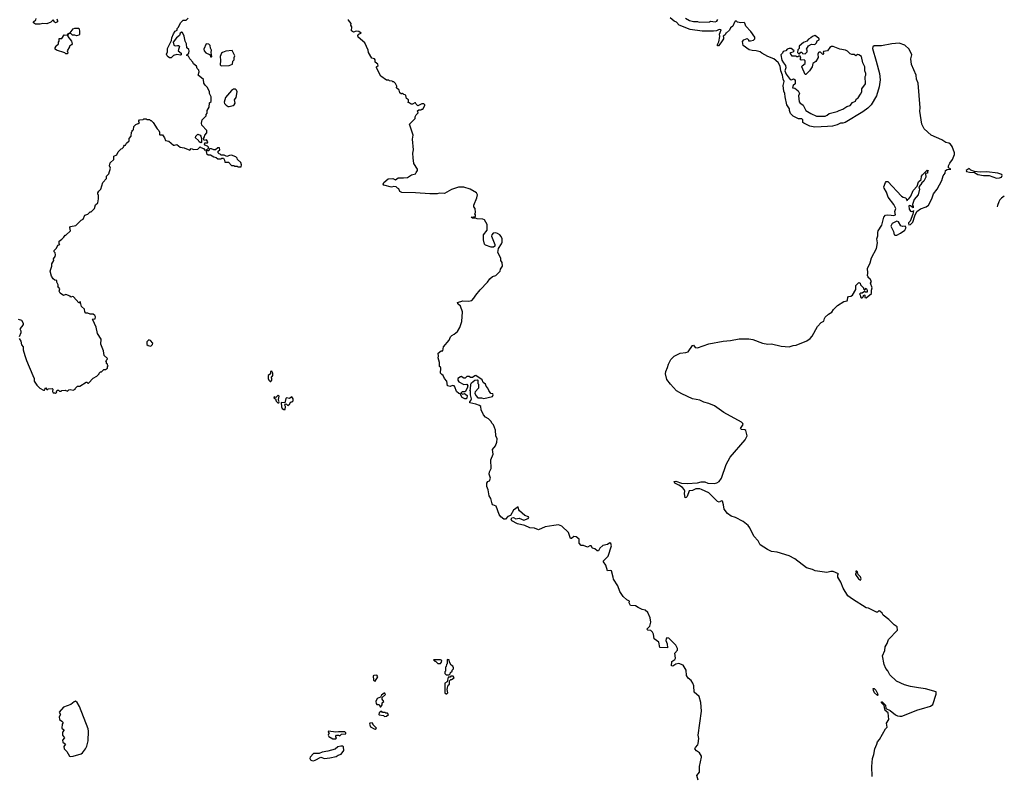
# Model space of a CAD drawing. Extents: x 2029826 to 2248070, y 228728 to 402406.
# Tile 352 of 368: x 2194749 to 2207004, y 317255 to 326674. Entities that reach past the tile are written whole.
import ezdxf

# ---------------------------------------------------------------- set-up
doc = ezdxf.new("R2010")
doc.units = 0

msp = doc.modelspace()

# ---------------------------------------------------------------- linework, layer by layer
at = {"layer": '0CON10XD'}
for points in [[(2195210, 326685), (2195219, 326659), (2195218, 326645), (2195195, 326633), (2195180, 326645), (2195165, 326670), (2195137, 326643), (2195085, 326623), (2195035, 326628), (2195005, 326618), (2194945, 326620), (2194920, 326635), (2194920, 326645), (2194948, 326672), (2194952, 326688)], [(2196713, 326353), (2196725, 326353), (2196738, 326345), (2196720, 326285), (2196758, 326255), (2196757, 326235), (2196749, 326231), (2196705, 326240), (2196663, 326227), (2196635, 326200), (2196615, 326200), (2196595, 326210), (2196583, 326223), (2196578, 326245), (2196587, 326275), (2196588, 326315), (2196640, 326415), (2196643, 326447), (2196663, 326497), (2196685, 326530), (2196710, 326545), (2196710, 326565), (2196725, 326580), (2196750, 326635), (2196782, 326668), (2196822, 326668), (2196847, 326693)], [(2198972, 326492), (2198985, 326502), (2199000, 326505), (2198970, 326525), (2198935, 326530), (2198905, 326520), (2198880, 326535), (2198882, 326585), (2198870, 326605), (2198876, 326626), (2198843, 326667), (2198843, 326677)], [(2205875, 324300), (2205866, 324254), (2205832, 324165), (2205812, 324145), (2205810, 324135), (2205815, 324120), (2205835, 324123), (2205865, 324152), (2205889, 324231), (2205916, 324284), (2205959, 324321), (2206032, 324345), (2206060, 324365), (2206103, 324445), (2206122, 324505), (2206167, 324565), (2206225, 324670), (2206242, 324728), (2206266, 324765), (2206272, 324795), (2206292, 324808), (2206338, 324812), (2206311, 324831), (2206310, 324855), (2206324, 324886), (2206359, 324935), (2206384, 324995), (2206383, 325015), (2206356, 325095), (2206333, 325125), (2206315, 325138), (2206275, 325146), (2206225, 325180), (2206094, 325235), (2206007, 325317), (2205976, 325375), (2205953, 325535), (2205956, 325575), (2205932, 325885), (2205913, 325933), (2205906, 325985), (2205848, 326115), (2205841, 326185), (2205853, 326235), (2205820, 326305), (2205767, 326355), (2205695, 326382), (2205605, 326373), (2205475, 326348), (2205383, 326347), (2205367, 326335), (2205364, 326315), (2205409, 326159), (2205450, 326005), (2205458, 325925), (2205446, 325836), (2205413, 325727), (2205346, 325615), (2205305, 325572), (2205244, 325525), (2205024, 325395), (2204995, 325385), (2204965, 325384), (2204925, 325365), (2204865, 325350), (2204805, 325343), (2204646, 325334), (2204585, 325347), (2204508, 325385), (2204498, 325395), (2204496, 325425), (2204485, 325439), (2204441, 325441), (2204375, 325472), (2204344, 325505), (2204331, 325545), (2204330, 325565), (2204299, 325615), (2204276, 325715), (2204273, 325755), (2204259, 325785), (2204251, 325855), (2204266, 325905), (2204253, 325933), (2204244, 325985), (2204224, 326035), (2204216, 326095), (2204189, 326139), (2204137, 326187), (2204060, 326215), (2203985, 326255), (2203964, 326274), (2203915, 326286), (2203865, 326289), (2203830, 326300), (2203755, 326353), (2203746, 326404), (2203760, 326425), (2203805, 326438), (2203820, 326425), (2203822, 326412), (2203845, 326410), (2203882, 326418), (2203900, 326435), (2203900, 326455), (2203851, 326525), (2203786, 326595), (2203775, 326632), (2203765, 326640), (2203726, 326636), (2203683, 326643), (2203665, 326658), (2203655, 326652), (2203645, 326642), (2203627, 326593), (2203596, 326574), (2203585, 326542), (2203548, 326512), (2203538, 326505), (2203528, 326485), (2203503, 326467), (2203510, 326455), (2203508, 326435), (2203475, 326386), (2203445, 326350), (2203435, 326350), (2203434, 326365), (2203450, 326400), (2203464, 326464), (2203459, 326495), (2203478, 326548), (2203455, 326552), (2203420, 326535), (2203385, 326531), (2203245, 326529), (2203095, 326552), (2202958, 326605), (2202925, 326641), (2202895, 326656), (2202844, 326695)], [(2203034, 326694), (2203084, 326664), (2203135, 326652), (2203185, 326651), (2203205, 326644), (2203335, 326648), (2203346, 326654), (2203405, 326649), (2203427, 326655), (2203437, 326675)], [(2194744, 322705), (2194762, 322672), (2194773, 322625), (2194792, 322602), (2194791, 322565), (2194813, 322495), (2194835, 322430), (2194913, 322245), (2194928, 322205), (2194930, 322175), (2194962, 322122), (2194998, 322085), (2195045, 322060), (2195058, 322062), (2195060, 322075), (2195075, 322090), (2195085, 322070), (2195098, 322072), (2195105, 322080), (2195152, 322082), (2195160, 322075), (2195157, 322047), (2195165, 322030), (2195188, 322028), (2195195, 322020), (2195210, 322035), (2195203, 322047), (2195218, 322062), (2195232, 322062), (2195245, 322050), (2195265, 322050), (2195273, 322057), (2195315, 322062), (2195345, 322050), (2195360, 322065), (2195378, 322072), (2195415, 322063), (2195440, 322075), (2195442, 322088), (2195468, 322112), (2195497, 322113), (2195575, 322160), (2195585, 322160), (2195595, 322150), (2195605, 322150), (2195665, 322210), (2195710, 322235), (2195740, 322265), (2195740, 322275), (2195755, 322290), (2195765, 322290), (2195795, 322320), (2195815, 322320), (2195840, 322335), (2195840, 322355), (2195850, 322365), (2195842, 322372), (2195840, 322385), (2195830, 322395), (2195830, 322415), (2195820, 322425), (2195838, 322442), (2195840, 322455), (2195800, 322495), (2195792, 322552), (2195758, 322635), (2195762, 322695), (2195716, 322766), (2195702, 322845), (2195658, 322938), (2195650, 322945), (2195689, 322951), (2195694, 322975), (2195685, 322993), (2195665, 323006), (2195627, 323007), (2195595, 323020), (2195572, 323022), (2195560, 323035), (2195555, 323070), (2195520, 323105), (2195510, 323135), (2195500, 323145), (2195507, 323153), (2195505, 323160), (2195492, 323158), (2195485, 323150), (2195420, 323225), (2195405, 323228), (2195385, 323220), (2195375, 323230), (2195325, 323252), (2195295, 323240), (2195251, 323271), (2195242, 323295), (2195250, 323325), (2195235, 323340), (2195220, 323345), (2195228, 323352), (2195228, 323375), (2195210, 323405), (2195210, 323425), (2195185, 323432), (2195166, 323446), (2195145, 323480), (2195128, 323545), (2195148, 323605), (2195150, 323635), (2195173, 323675), (2195170, 323695), (2195191, 323725), (2195196, 323745), (2195191, 323771), (2195178, 323785), (2195178, 323802), (2195205, 323830), (2195222, 323868), (2195248, 323875), (2195240, 323885), (2195240, 323915), (2195275, 323942), (2195300, 323965), (2195315, 323990), (2195325, 323990), (2195380, 324045), (2195372, 324085), (2195382, 324098), (2195449, 324111), (2195515, 324178), (2195539, 324191), (2195561, 324239), (2195595, 324252), (2195625, 324280), (2195638, 324282), (2195680, 324325), (2195693, 324367), (2195720, 324395), (2195730, 324445), (2195730, 324485), (2195720, 324505), (2195723, 324517), (2195735, 324540), (2195760, 324565), (2195783, 324647), (2195830, 324695), (2195830, 324725), (2195858, 324755), (2195878, 324825), (2195868, 324855), (2195875, 324890), (2195920, 324935), (2195922, 324975), (2195958, 324992), (2195975, 325030), (2196010, 325065), (2196025, 325070), (2196040, 325085), (2196045, 325100), (2196055, 325110), (2196065, 325110), (2196080, 325135), (2196112, 325165), (2196112, 325195), (2196137, 325225), (2196140, 325275), (2196148, 325282), (2196150, 325295), (2196167, 325303), (2196170, 325345), (2196195, 325370), (2196225, 325380), (2196240, 325395), (2196232, 325402), (2196230, 325415), (2196242, 325428), (2196285, 325430), (2196295, 325440), (2196325, 325440), (2196335, 325430), (2196365, 325430), (2196375, 325420), (2196385, 325420), (2196410, 325395), (2196460, 325315), (2196480, 325295), (2196490, 325275), (2196490, 325245), (2196495, 325240), (2196525, 325240), (2196550, 325205), (2196565, 325170), (2196605, 325160), (2196665, 325112), (2196675, 325110), (2196705, 325120), (2196748, 325088), (2196795, 325078), (2196865, 325050), (2196885, 325070), (2196915, 325058), (2196967, 325063), (2196995, 325090), (2197002, 325082), (2197035, 325070), (2197055, 325050), (2197068, 325052), (2197098, 325072), (2197100, 325085), (2197085, 325100), (2197055, 325110), (2197048, 325125), (2197055, 325140), (2197085, 325142), (2197092, 325155), (2197075, 325178), (2197045, 325170), (2197038, 325195), (2197050, 325215), (2197053, 325237), (2197080, 325265), (2197080, 325295), (2197015, 325360), (2197010, 325385), (2197020, 325425), (2197070, 325475), (2197070, 325495), (2197082, 325508), (2197082, 325545), (2197107, 325583), (2197113, 325637), (2197130, 325655), (2197130, 325715), (2197113, 325753), (2197112, 325775), (2197085, 325830), (2197057, 325857), (2197042, 325885), (2197035, 325930), (2196970, 325985), (2196982, 326025), (2196977, 326045), (2196957, 326067), (2196950, 326095), (2196914, 326124), (2196904, 326145), (2196868, 326185), (2196848, 326218), (2196828, 326228), (2196828, 326235), (2196852, 326258), (2196858, 326285), (2196852, 326302), (2196830, 326325), (2196824, 326374), (2196810, 326405), (2196797, 326467), (2196776, 326516), (2196765, 326520), (2196748, 326505), (2196737, 326475), (2196701, 326449), (2196658, 326392), (2196667, 326357), (2196685, 326350), (2196713, 326353)], [(2195345, 326250), (2195325, 326250), (2195312, 326262), (2195205, 326293), (2195192, 326305), (2195190, 326325), (2195200, 326335), (2195200, 326345), (2195230, 326375), (2195230, 326395), (2195240, 326405), (2195242, 326438), (2195275, 326440), (2195303, 326487), (2195338, 326482), (2195352, 326498), (2195360, 326500), (2195362, 326508), (2195378, 326512), (2195415, 326560), (2195435, 326570), (2195485, 326570), (2195493, 326535), (2195492, 326495), (2195487, 326483), (2195455, 326472), (2195435, 326480), (2195405, 326480), (2195385, 326500), (2195360, 326500), (2195358, 326492), (2195350, 326490), (2195350, 326465), (2195392, 326405), (2195402, 326375), (2195395, 326360), (2195370, 326345), (2195370, 326335), (2195340, 326285), (2195342, 326272), (2195350, 326265), (2195345, 326250)], [(2203193, 317205), (2203176, 317265), (2203210, 317305), (2203210, 317375), (2203237, 317493), (2203235, 317507), (2203209, 317549), (2203172, 317572), (2203154, 317595), (2203159, 317615), (2203188, 317645), (2203194, 317665), (2203200, 317725), (2203194, 317765), (2203234, 318065), (2203228, 318175), (2203207, 318247), (2203144, 318304), (2203138, 318382), (2203129, 318415), (2203107, 318447), (2203067, 318477), (2203048, 318508), (2203044, 318575), (2203005, 318638), (2202952, 318658), (2202915, 318650), (2202877, 318627), (2202862, 318632), (2202866, 318684), (2202902, 318708), (2202910, 318725), (2202904, 318786), (2202937, 318825), (2202936, 318845), (2202915, 318887), (2202830, 318975), (2202805, 318980), (2202795, 318965), (2202793, 318945), (2202808, 318905), (2202812, 318855), (2202715, 318857), (2202704, 318925), (2202644, 318965), (2202639, 319025), (2202625, 319051), (2202605, 319069), (2202566, 319076), (2202554, 319085), (2202591, 319125), (2202606, 319175), (2202596, 319226), (2202565, 319293), (2202535, 319323), (2202495, 319333), (2202445, 319356), (2202415, 319378), (2202353, 319383), (2202333, 319415), (2202340, 319435), (2202305, 319453), (2202262, 319492), (2202219, 319555), (2202192, 319625), (2202138, 319708), (2202136, 319735), (2202113, 319813), (2202098, 319818), (2202064, 319814), (2202046, 319885), (2202014, 319925), (2202015, 319938), (2202073, 319995), (2202116, 320124), (2202105, 320153), (2202095, 320160), (2202065, 320142), (2202005, 320126), (2201970, 320095), (2201955, 320060), (2201935, 320062), (2201906, 320086), (2201880, 320095), (2201862, 320122), (2201845, 320122), (2201815, 320107), (2201765, 320130), (2201736, 320126), (2201713, 320155), (2201711, 320205), (2201675, 320237), (2201645, 320240), (2201618, 320215), (2201604, 320214), (2201579, 320289), (2201497, 320367), (2201455, 320384), (2201397, 320377), (2201291, 320359), (2201205, 320321), (2201155, 320344), (2201098, 320348), (2201035, 320376), (2200945, 320396), (2200876, 320435), (2200868, 320455), (2200876, 320474), (2200894, 320476), (2200925, 320462), (2200965, 320468), (2201025, 320442), (2201076, 320465), (2201084, 320475), (2201080, 320485), (2201035, 320501), (2200968, 320558), (2200961, 320571), (2200955, 320608), (2200895, 320566), (2200859, 320501), (2200825, 320489), (2200795, 320456), (2200775, 320456), (2200738, 320485), (2200715, 320512), (2200679, 320619), (2200638, 320635), (2200630, 320645), (2200612, 320712), (2200591, 320745), (2200579, 320819), (2200564, 320864), (2200564, 320905), (2200575, 320924), (2200595, 320935), (2200609, 320965), (2200592, 321015), (2200598, 321045), (2200618, 321085), (2200614, 321195), (2200644, 321265), (2200634, 321325), (2200673, 321367), (2200687, 321413), (2200692, 321455), (2200674, 321495), (2200673, 321565), (2200645, 321630), (2200625, 321650), (2200615, 321670), (2200583, 321703), (2200548, 321725), (2200520, 321755), (2200493, 321815), (2200488, 321858), (2200472, 321872), (2200425, 321889), (2200350, 321905), (2200350, 321915), (2200366, 321934), (2200374, 321955), (2200360, 322005), (2200360, 322055), (2200352, 322065), (2200360, 322075), (2200364, 322136), (2200372, 322155), (2200415, 322188), (2200445, 322190), (2200450, 322185), (2200450, 322145), (2200460, 322135), (2200460, 322085), (2200418, 322042), (2200413, 322025), (2200426, 321996), (2200453, 321965), (2200495, 321967), (2200525, 321960), (2200635, 321984), (2200643, 322005), (2200638, 322018), (2200612, 322022), (2200586, 322056), (2200576, 322086), (2200553, 322113), (2200547, 322135), (2200519, 322159), (2200505, 322192), (2200428, 322245), (2200415, 322242), (2200385, 322218), (2200358, 322218), (2200345, 322230), (2200315, 322230), (2200295, 322210), (2200275, 322210), (2200245, 322230), (2200235, 322228), (2200204, 322206), (2200204, 322185), (2200215, 322167), (2200275, 322132), (2200315, 322137), (2200327, 322115), (2200320, 322085), (2200295, 322040), (2200255, 322039), (2200240, 322025), (2200265, 322013), (2200285, 322020), (2200320, 321995), (2200315, 321962), (2200305, 321954), (2200290, 321955), (2200255, 321972), (2200230, 322015), (2200215, 322020), (2200187, 322047), (2200164, 322105), (2200155, 322114), (2200135, 322119), (2200105, 322108), (2200074, 322114), (2200067, 322175), (2200037, 322205), (2200020, 322245), (2200002, 322255), (2199987, 322275), (2199990, 322335), (2199985, 322350), (2199972, 322355), (2199972, 322405), (2199957, 322465), (2199962, 322485), (2199958, 322522), (2199995, 322550), (2200015, 322550), (2200025, 322602), (2200096, 322684), (2200112, 322725), (2200127, 322743), (2200155, 322758), (2200198, 322792), (2200228, 322842), (2200254, 322916), (2200259, 323035), (2200236, 323106), (2200202, 323135), (2200200, 323155), (2200265, 323172), (2200335, 323170), (2200375, 323178), (2200403, 323205), (2200426, 323244), (2200481, 323309), (2200570, 323405), (2200601, 323449), (2200633, 323477), (2200675, 323488), (2200728, 323542), (2200735, 323570), (2200758, 323605), (2200752, 323652), (2200737, 323675), (2200737, 323707), (2200702, 323775), (2200708, 323825), (2200747, 323885), (2200753, 323905), (2200753, 323945), (2200742, 323975), (2200726, 323996), (2200694, 324014), (2200675, 324020), (2200644, 324016), (2200624, 323996), (2200623, 323977), (2200662, 323875), (2200662, 323855), (2200647, 323843), (2200615, 323840), (2200545, 323867), (2200535, 323880), (2200523, 323935), (2200522, 323995), (2200568, 324055), (2200567, 324125), (2200535, 324182), (2200515, 324190), (2200443, 324193), (2200422, 324202), (2200383, 324203), (2200370, 324215), (2200420, 324225), (2200420, 324245), (2200412, 324255), (2200420, 324275), (2200418, 324325), (2200400, 324345), (2200400, 324365), (2200438, 324455), (2200447, 324495), (2200435, 324517), (2200354, 324564), (2200275, 324589), (2200212, 324588), (2200125, 324560), (2200035, 324508), (2199975, 324516), (2199945, 324506), (2199855, 324504), (2199675, 324518), (2199505, 324524), (2199480, 324535), (2199468, 324568), (2199450, 324575), (2199434, 324594), (2199406, 324596), (2199375, 324588), (2199280, 324615), (2199272, 324625), (2199282, 324645), (2199335, 324693), (2199395, 324696), (2199425, 324680), (2199460, 324705), (2199525, 324704), (2199575, 324711), (2199625, 324741), (2199674, 324756), (2199685, 324772), (2199700, 324795), (2199702, 324815), (2199656, 324885), (2199646, 324955), (2199644, 325014), (2199651, 325055), (2199638, 325185), (2199646, 325235), (2199600, 325375), (2199670, 325445), (2199670, 325465), (2199682, 325488), (2199710, 325515), (2199702, 325538), (2199715, 325550), (2199745, 325550), (2199755, 325560), (2199765, 325560), (2199790, 325605), (2199790, 325615), (2199777, 325627), (2199755, 325628), (2199705, 325600), (2199682, 325622), (2199675, 325640), (2199665, 325640), (2199638, 325622), (2199622, 325622), (2199595, 325640), (2199582, 325642), (2199590, 325655), (2199590, 325675), (2199562, 325692), (2199555, 325730), (2199545, 325740), (2199532, 325742), (2199515, 325760), (2199508, 325752), (2199495, 325750), (2199482, 325762), (2199470, 325795), (2199440, 325825), (2199442, 325845), (2199425, 325880), (2199405, 325900), (2199392, 325902), (2199385, 325910), (2199353, 325913), (2199345, 325920), (2199315, 325920), (2199245, 325970), (2199190, 326075), (2199190, 326085), (2199210, 326105), (2199208, 326118), (2199173, 326143), (2199173, 326175), (2199165, 326188), (2199130, 326195), (2199092, 326265), (2199088, 326295), (2199044, 326384), (2198960, 326455), (2198958, 326475), (2198972, 326492)], [(2197135, 326210), (2197140, 326215), (2197134, 326266), (2197137, 326295), (2197125, 326320), (2197121, 326351), (2197105, 326369), (2197068, 326372), (2197042, 326305), (2197044, 326285), (2197065, 326262), (2197110, 326240), (2197122, 326225), (2197125, 326210), (2197135, 326210)], [(2204525, 326250), (2204550, 326275), (2204550, 326295), (2204540, 326305), (2204565, 326350), (2204605, 326368), (2204646, 326364), (2204667, 326385), (2204675, 326412), (2204699, 326425), (2204699, 326435), (2204665, 326466), (2204645, 326476), (2204615, 326466), (2204594, 326446), (2204565, 326431), (2204544, 326406), (2204505, 326388), (2204450, 326345), (2204450, 326315), (2204433, 326297), (2204430, 326265), (2204445, 326250), (2204455, 326250), (2204472, 326268), (2204485, 326270), (2204492, 326252), (2204525, 326250)], [(2197255, 326100), (2197355, 326102), (2197398, 326122), (2197403, 326157), (2197420, 326175), (2197420, 326205), (2197428, 326225), (2197395, 326290), (2197315, 326280), (2197273, 326267), (2197260, 326255), (2197242, 326215), (2197248, 326165), (2197242, 326112), (2197255, 326100)], [(2204757, 325473), (2204775, 325474), (2204800, 325485), (2204824, 325506), (2204925, 325531), (2204948, 325545), (2204995, 325559), (2205045, 325594), (2205085, 325607), (2205116, 325644), (2205150, 325660), (2205162, 325685), (2205185, 325702), (2205213, 325745), (2205230, 325775), (2205232, 325815), (2205276, 325875), (2205273, 325965), (2205282, 325985), (2205282, 326005), (2205268, 326035), (2205267, 326085), (2205241, 326135), (2205226, 326215), (2205195, 326238), (2205175, 326240), (2205155, 326222), (2205135, 326242), (2205105, 326241), (2205085, 326248), (2205053, 326283), (2205028, 326295), (2204958, 326308), (2204875, 326340), (2204851, 326339), (2204832, 326328), (2204804, 326286), (2204755, 326278), (2204750, 326265), (2204758, 326255), (2204745, 326242), (2204718, 326268), (2204699, 326271), (2204690, 326265), (2204684, 326245), (2204687, 326205), (2204656, 326154), (2204621, 326129), (2204612, 326085), (2204581, 326039), (2204535, 325990), (2204525, 325992), (2204484, 326085), (2204490, 326100), (2204525, 326130), (2204525, 326160), (2204512, 326172), (2204475, 326170), (2204460, 326185), (2204470, 326195), (2204465, 326220), (2204445, 326220), (2204435, 326210), (2204422, 326212), (2204415, 326220), (2204365, 326220), (2204344, 326254), (2204343, 326267), (2204377, 326273), (2204388, 326288), (2204350, 326315), (2204326, 326316), (2204302, 326308), (2204285, 326288), (2204252, 326278), (2204244, 326256), (2204221, 326235), (2204235, 326170), (2204254, 326135), (2204280, 326105), (2204283, 326075), (2204273, 326035), (2204287, 325995), (2204340, 325930), (2204355, 325926), (2204382, 325938), (2204400, 325925), (2204400, 325875), (2204376, 325855), (2204368, 325825), (2204395, 325820), (2204437, 325787), (2204453, 325755), (2204444, 325725), (2204450, 325650), (2204463, 325633), (2204485, 325623), (2204499, 325609), (2204533, 325545), (2204596, 325506), (2204665, 325474), (2204757, 325473)], [(2197345, 325592), (2197355, 325593), (2197406, 325604), (2197417, 325613), (2197429, 325635), (2197423, 325675), (2197444, 325705), (2197456, 325775), (2197448, 325798), (2197435, 325808), (2197412, 325808), (2197385, 325793), (2197311, 325705), (2197294, 325646), (2197299, 325629), (2197318, 325608), (2197345, 325592)], [(2197005, 325140), (2196983, 325153), (2196975, 325170), (2196938, 325205), (2196942, 325225), (2196965, 325250), (2196995, 325238), (2197002, 325225), (2197012, 325185), (2197010, 325145), (2197005, 325140)], [(2197505, 324840), (2197510, 324865), (2197500, 324895), (2197460, 324935), (2197455, 324950), (2197440, 324965), (2197385, 324986), (2197360, 324985), (2197325, 324970), (2197295, 324988), (2197258, 324988), (2197245, 325000), (2197232, 325002), (2197220, 325015), (2197220, 325035), (2197240, 325055), (2197235, 325077), (2197215, 325080), (2197185, 325052), (2197165, 325052), (2197135, 325068), (2197115, 325070), (2197105, 325040), (2197075, 325040), (2197070, 325035), (2197075, 325010), (2197093, 324993), (2197125, 324990), (2197165, 324968), (2197195, 324960), (2197215, 324940), (2197255, 324940), (2197265, 324950), (2197285, 324950), (2197300, 324925), (2197302, 324902), (2197348, 324898), (2197385, 324860), (2197415, 324860), (2197425, 324850), (2197455, 324850), (2197465, 324840), (2197505, 324840)], [(2205361, 317251), (2205357, 317375), (2205362, 317475), (2205382, 317525), (2205393, 317597), (2205418, 317655), (2205424, 317685), (2205450, 317715), (2205525, 317846), (2205544, 317866), (2205536, 317915), (2205568, 317962), (2205560, 318045), (2205523, 318075), (2205515, 318090), (2205508, 318138), (2205475, 318170), (2205475, 318180), (2205485, 318180), (2205525, 318140), (2205530, 318100), (2205585, 318072), (2205651, 318021), (2205675, 318008), (2205704, 318004), (2205728, 318005), (2205926, 318084), (2205975, 318093), (2206085, 318129), (2206115, 318150), (2206156, 318276), (2206155, 318305), (2206025, 318342), (2205935, 318355), (2205835, 318372), (2205762, 318392), (2205661, 318441), (2205580, 318520), (2205555, 318567), (2205530, 318595), (2205508, 318648), (2205486, 318755), (2205515, 318822), (2205521, 318865), (2205545, 318907), (2205561, 318959), (2205676, 319075), (2205669, 319115), (2205632, 319142), (2205567, 319207), (2205495, 319262), (2205483, 319285), (2205455, 319312), (2205445, 319318), (2205425, 319298), (2205415, 319297), (2205315, 319347), (2205284, 319354), (2205115, 319458), (2205055, 319502), (2204998, 319595), (2204971, 319671), (2204932, 319735), (2204930, 319765), (2204940, 319775), (2204875, 319806), (2204845, 319805), (2204795, 319790), (2204651, 319811), (2204615, 319830), (2204542, 319852), (2204395, 319961), (2204325, 320000), (2204175, 320047), (2204105, 320053), (2204055, 320078), (2203967, 320137), (2203939, 320185), (2203885, 320245), (2203835, 320350), (2203814, 320376), (2203755, 320425), (2203657, 320477), (2203605, 320495), (2203558, 320528), (2203519, 320579), (2203510, 320635), (2203495, 320679), (2203485, 320684), (2203455, 320668), (2203435, 320677), (2203325, 320782), (2203235, 320827), (2203213, 320833), (2203165, 320833), (2203125, 320813), (2203083, 320807), (2203055, 320736), (2203045, 320724), (2203032, 320722), (2203025, 320775), (2203027, 320805), (2203019, 320825), (2202999, 320849), (2202951, 320881), (2202905, 320902), (2202894, 320926), (2202915, 320929), (2202984, 320904), (2203055, 320898), (2203185, 320909), (2203231, 320921), (2203275, 320920), (2203315, 320906), (2203395, 320901), (2203425, 320908), (2203455, 320926), (2203482, 320965), (2203544, 321136), (2203593, 321227), (2203780, 321445), (2203802, 321495), (2203785, 321558), (2203775, 321566), (2203732, 321572), (2203720, 321585), (2203754, 321635), (2203751, 321645), (2203731, 321665), (2203514, 321784), (2203396, 321866), (2203327, 321897), (2203265, 321914), (2203215, 321936), (2203125, 321953), (2202990, 322015), (2202925, 322055), (2202848, 322135), (2202805, 322196), (2202787, 322263), (2202790, 322295), (2202813, 322345), (2202823, 322385), (2202855, 322442), (2202894, 322486), (2202969, 322521), (2203041, 322529), (2203070, 322540), (2203125, 322619), (2203135, 322620), (2203155, 322594), (2203185, 322590), (2203325, 322638), (2203505, 322671), (2203595, 322678), (2203705, 322699), (2203825, 322701), (2203875, 322694), (2203995, 322648), (2204060, 322635), (2204105, 322637), (2204225, 322610), (2204325, 322601), (2204375, 322619), (2204415, 322624), (2204545, 322675), (2204586, 322705), (2204611, 322735), (2204678, 322855), (2204724, 322905), (2204759, 322921), (2204764, 322955), (2204775, 322971), (2204815, 323007), (2204859, 323031), (2204878, 323065), (2204929, 323115), (2205007, 323165), (2205046, 323174), (2205053, 323185), (2205058, 323215), (2205065, 323227), (2205095, 323230), (2205114, 323246), (2205158, 323315), (2205158, 323365), (2205195, 323402), (2205208, 323395), (2205212, 323372), (2205250, 323335), (2205252, 323322), (2205262, 323312), (2205268, 323312), (2205285, 323330), (2205298, 323305), (2205298, 323282), (2205275, 323280), (2205265, 323290), (2205235, 323270), (2205215, 323270), (2205200, 323255), (2205208, 323248), (2205213, 323223), (2205222, 323212), (2205235, 323210), (2205248, 323222), (2205255, 323250), (2205270, 323245), (2205270, 323215), (2205285, 323212), (2205350, 323265), (2205350, 323305), (2205358, 323335), (2205340, 323395), (2205352, 323415), (2205335, 323442), (2205310, 323465), (2205310, 323475), (2205300, 323485), (2205306, 323524), (2205302, 323575), (2205333, 323645), (2205352, 323708), (2205412, 323825), (2205424, 323894), (2205419, 323945), (2205428, 323982), (2205429, 324025), (2205434, 324046), (2205479, 324115), (2205504, 324216), (2205525, 324239), (2205555, 324243), (2205595, 324240), (2205623, 324237), (2205648, 324245), (2205640, 324285), (2205652, 324325), (2205629, 324375), (2205560, 324465), (2205538, 324528), (2205507, 324575), (2205503, 324595), (2205524, 324646), (2205535, 324658), (2205555, 324658), (2205726, 324476), (2205745, 324463), (2205780, 324455), (2205795, 324420), (2205800, 324435), (2205815, 324442), (2205840, 324475), (2205871, 324549), (2205920, 324600), (2205934, 324655), (2205968, 324685), (2205974, 324725), (2205985, 324742), (2206045, 324800), (2206060, 324795), (2206050, 324785), (2206050, 324765), (2206022, 324758), (2206028, 324715), (2206002, 324665), (2205977, 324643), (2205965, 324620), (2205940, 324595), (2205948, 324565), (2205932, 324495), (2205882, 324435), (2205860, 324375), (2205862, 324362), (2205870, 324355), (2205868, 324332), (2205837, 324357), (2205825, 324360), (2205814, 324355), (2205820, 324315), (2205835, 324291), (2205845, 324287), (2205870, 324290), (2205875, 324300)], [(2206905, 324702), (2206945, 324703), (2206970, 324715), (2206979, 324735), (2206974, 324745), (2206925, 324763), (2206785, 324781), (2206705, 324776), (2206632, 324782), (2206589, 324799), (2206565, 324822), (2206528, 324795), (2206532, 324785), (2206572, 324775), (2206633, 324773), (2206675, 324748), (2206745, 324735), (2206815, 324734), (2206905, 324702)], [(2207004, 324475), (2206968, 324452), (2206947, 324433), (2206937, 324407), (2206918, 324362), (2206913, 324343)], [(2205645, 323990), (2205665, 323992), (2205713, 324015), (2205765, 324054), (2205782, 324085), (2205772, 324102), (2205735, 324100), (2205716, 324106), (2205688, 324158), (2205665, 324167), (2205609, 324135), (2205591, 324105), (2205624, 324035), (2205632, 323995), (2205645, 323990)], [(2194730, 322945), (2194770, 322935), (2194792, 322895), (2194792, 322878), (2194777, 322853), (2194750, 322825), (2194762, 322802), (2194762, 322775), (2194744, 322726)], [(2196375, 322611), (2196385, 322614), (2196401, 322629), (2196405, 322645), (2196375, 322682), (2196355, 322687), (2196333, 322665), (2196330, 322630), (2196348, 322618), (2196375, 322611)], [(2197875, 322170), (2197888, 322185), (2197888, 322205), (2197880, 322215), (2197900, 322245), (2197898, 322275), (2197885, 322300), (2197870, 322295), (2197870, 322265), (2197840, 322245), (2197840, 322205), (2197850, 322185), (2197865, 322170), (2197875, 322170)], [(2197975, 321902), (2197980, 321915), (2197973, 321923), (2197970, 321945), (2197978, 321985), (2197965, 322000), (2197935, 321970), (2197915, 321978), (2197910, 321965), (2197933, 321953), (2197943, 321925), (2197960, 321905), (2197975, 321902)], [(2198035, 321819), (2198055, 321820), (2198058, 321858), (2198050, 321875), (2198052, 321888), (2198065, 321890), (2198085, 321872), (2198105, 321888), (2198125, 321918), (2198142, 321918), (2198151, 321929), (2198153, 321955), (2198135, 321978), (2198105, 321958), (2198070, 321965), (2198063, 321957), (2198048, 321902), (2198002, 321908), (2198007, 321855), (2198014, 321834), (2198035, 321819)], [(2205215, 319697), (2205221, 319715), (2205215, 319736), (2205187, 319765), (2205175, 319800), (2205165, 319810), (2205155, 319808), (2205160, 319785), (2205152, 319778), (2205150, 319765), (2205190, 319715), (2205215, 319697)], [(2199985, 318660), (2200000, 318675), (2200005, 318698), (2199985, 318706), (2199900, 318705), (2199915, 318690), (2199925, 318690), (2199955, 318660), (2199985, 318660)], [(2200095, 318520), (2200108, 318532), (2200112, 318548), (2200130, 318565), (2200130, 318575), (2200147, 318593), (2200148, 318605), (2200138, 318625), (2200119, 318639), (2200100, 318675), (2200096, 318706), (2200075, 318710), (2200070, 318705), (2200070, 318655), (2200060, 318645), (2200057, 318623), (2200050, 318615), (2200050, 318565), (2200040, 318555), (2200040, 318535), (2200055, 318520), (2200095, 318520)], [(2199175, 318440), (2199208, 318495), (2199192, 318512), (2199155, 318510), (2199150, 318505), (2199153, 318453), (2199162, 318442), (2199175, 318440)], [(2200055, 318281), (2200065, 318282), (2200078, 318292), (2200070, 318335), (2200072, 318355), (2200082, 318388), (2200097, 318403), (2200100, 318445), (2200115, 318460), (2200125, 318460), (2200158, 318482), (2200145, 318500), (2200115, 318500), (2200105, 318490), (2200082, 318488), (2200068, 318432), (2200040, 318415), (2200041, 318295), (2200055, 318281)], [(2199245, 318120), (2199260, 318145), (2199262, 318168), (2199280, 318185), (2199260, 318215), (2199260, 318235), (2199300, 318275), (2199295, 318290), (2199285, 318290), (2199252, 318265), (2199240, 318240), (2199200, 318225), (2199183, 318187), (2199185, 318160), (2199195, 318150), (2199225, 318150), (2199235, 318120), (2199245, 318120)], [(2205425, 318260), (2205389, 318295), (2205374, 318325), (2205373, 318347), (2205386, 318346), (2205406, 318326), (2205427, 318285), (2205430, 318265), (2205425, 318260)], [(2195385, 317500), (2195415, 317504), (2195515, 317534), (2195531, 317545), (2195567, 317595), (2195585, 317632), (2195603, 317697), (2195604, 317815), (2195599, 317845), (2195494, 318125), (2195466, 318175), (2195445, 318189), (2195425, 318183), (2195385, 318150), (2195293, 318117), (2195242, 318055), (2195258, 318025), (2195242, 317995), (2195243, 317963), (2195275, 317942), (2195290, 317925), (2195278, 317902), (2195272, 317855), (2195298, 317835), (2195298, 317825), (2195280, 317805), (2195280, 317765), (2195308, 317735), (2195282, 317705), (2195285, 317680), (2195318, 317655), (2195298, 317625), (2195302, 317595), (2195335, 317562), (2195367, 317507), (2195385, 317500)], [(2199288, 317998), (2199315, 318002), (2199340, 318025), (2199325, 318040), (2199305, 318040), (2199295, 318050), (2199265, 318050), (2199255, 318060), (2199245, 318060), (2199222, 318045), (2199220, 318025), (2199225, 318020), (2199275, 318010), (2199288, 317998)], [(2199175, 317843), (2199190, 317855), (2199150, 317895), (2199150, 317905), (2199135, 317920), (2199105, 317918), (2199101, 317905), (2199115, 317872), (2199160, 317845), (2199175, 317843)], [(2198685, 317720), (2198690, 317735), (2198682, 317742), (2198682, 317755), (2198690, 317765), (2198715, 317768), (2198735, 317760), (2198755, 317780), (2198808, 317782), (2198808, 317798), (2198795, 317808), (2198715, 317810), (2198685, 317803), (2198592, 317818), (2198590, 317805), (2198600, 317795), (2198590, 317765), (2198595, 317750), (2198645, 317720), (2198685, 317720)], [(2198405, 317448), (2198425, 317455), (2198495, 317492), (2198542, 317478), (2198610, 317485), (2198688, 317502), (2198711, 317519), (2198749, 317530), (2198782, 317575), (2198780, 317620), (2198765, 317632), (2198745, 317632), (2198709, 317621), (2198675, 317592), (2198585, 317567), (2198515, 317557), (2198475, 317539), (2198405, 317539), (2198366, 317495), (2198362, 317475), (2198370, 317460), (2198385, 317451), (2198405, 317448)]]:
    msp.add_lwpolyline(points, dxfattribs=at)

doc.saveas('drawing.dxf')
